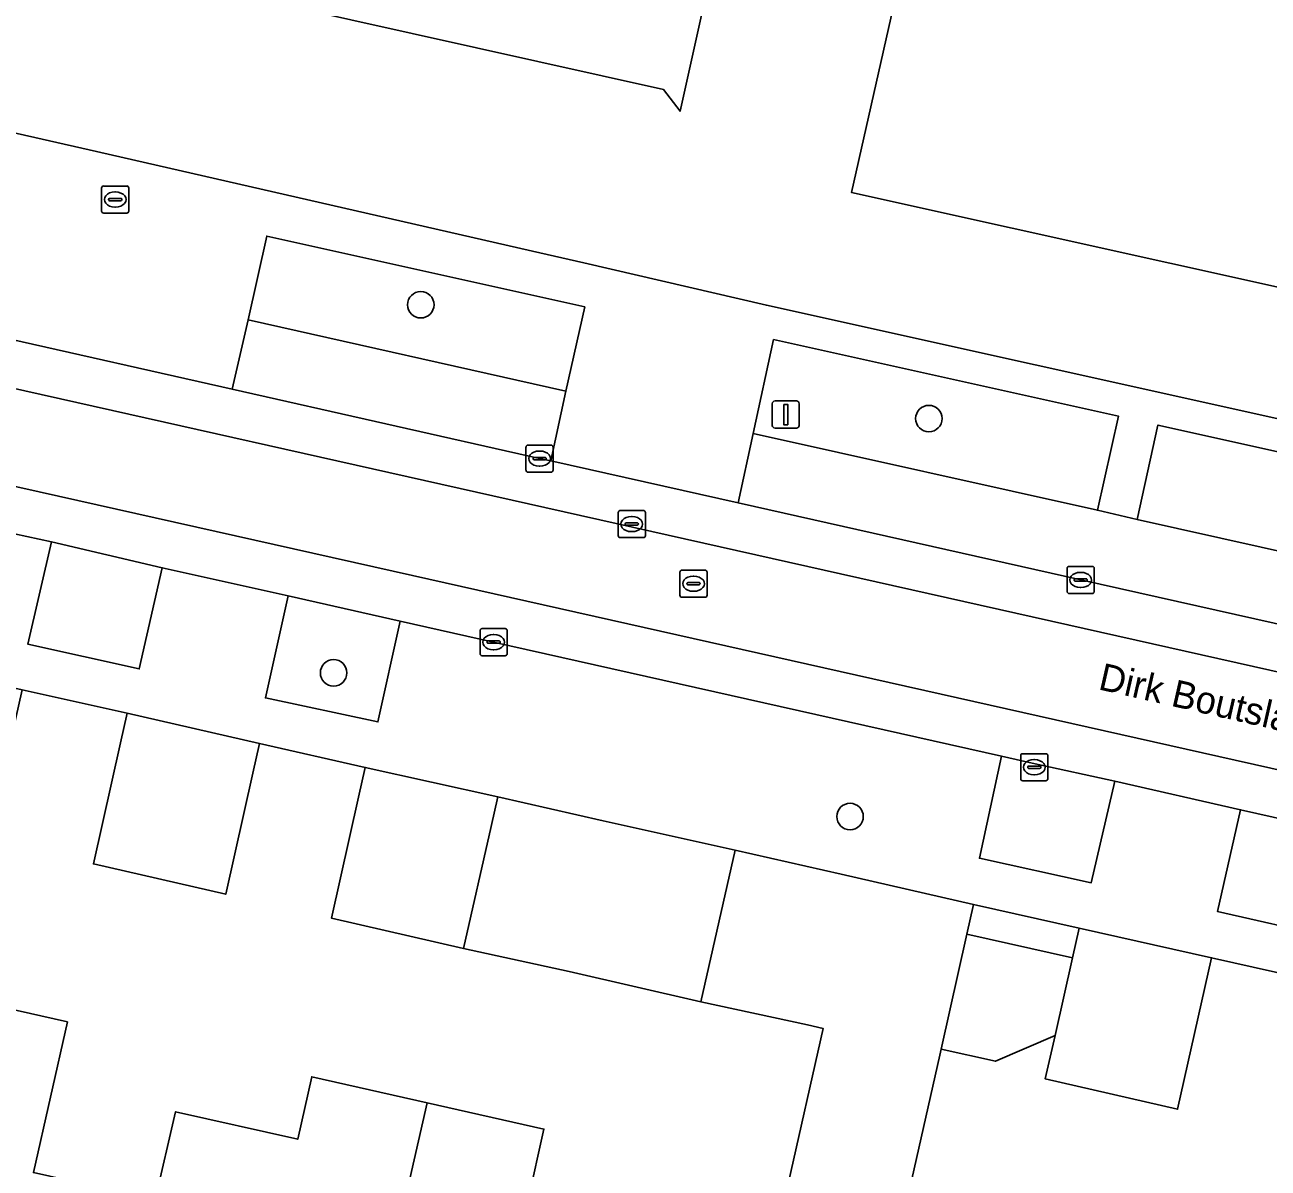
# Model space of a CAD drawing. Extents: x 161771 to 163125, y 382475 to 383179.
# Drawn here: x 162664.1 to 162709.96, y 382775.1 to 382817.29 of the extents above; entities that cross this region are included whole.
import ezdxf

# ---------------------------------------------------------------- set-up
doc = ezdxf.new("R2010")
doc.units = 0
for name, color, linetype in [('IMGEO_Boom', 7, 'Continuous'), ('IMGEO_Brandkraan', 7, 'Continuous'), ('IMGEO_Erf', 7, 'Continuous'), ('IMGEO_Groenvoorziening', 7, 'Continuous'), ('IMGEO_Kolk', 7, 'Continuous'), ('IMGEO_Lichtmast', 7, 'Continuous'), ('IMGEO_Openbare_ruimte_label', 7, 'Continuous'), ('IMGEO_Pand', 7, 'Continuous'), ('IMGEO_Parkeervlak_open', 7, 'Continuous'), ('IMGEO_Rijbaan_lokaal_gesloten', 7, 'Continuous'), ('IMGEO_Rijbaan_lokaal_open', 7, 'Continuous'), ('IMGEO_Rioolput', 7, 'Continuous'), ('IMGEO_Voetpad_open', 7, 'Continuous')]:
    doc.layers.add(name, color=color, linetype=linetype)

msp = doc.modelspace()

# ---------------------------------------------------------------- linework, layer by layer
at = {"layer": 'IMGEO_Boom'}
for centre in [(162678.704, 382806.959), (162697.447, 382802.757), (162675.491, 382793.374), (162694.538, 382788.072)]:
    msp.add_circle(centre, 0.489, dxfattribs=at)
at = {"layer": 'IMGEO_Brandkraan'}
for p, q in [((162667.008, 382811.34), (162667.86, 382811.34)), ((162666.933, 382810.414), (162666.933, 382811.266)), ((162667.235, 382810.883), (162667.633, 382810.883)), ((162667.421, 382811.12), (162667.446, 382811.12)), ((162667.934, 382811.266), (162667.934, 382810.414)), ((162667.192, 382810.834), (162667.192, 382810.846)), ((162667.63, 382810.797), (162667.232, 382810.797)), ((162667.444, 382810.56), (162667.419, 382810.56)), ((162667.676, 382810.846), (162667.676, 382810.834)), ((162667.86, 382810.34), (162667.008, 382810.34))]:
    msp.add_line(p, q, dxfattribs=at)
for points in [[(162667.008, 382811.34), (162667.86, 382811.34)], [(162666.933, 382810.414), (162666.933, 382811.266)], [(162667.934, 382811.266), (162667.934, 382810.414)], [(162667.86, 382810.34), (162667.008, 382810.34)]]:
    msp.add_lwpolyline(points, dxfattribs=at)
for centre, radius, start, end in [((162667.01, 382811.264), 0.0765, 91.552, 178.448), ((162667.01, 382811.264), 0.0765, 91.552, 178.448), ((162667.858, 382811.264), 0.0765, 1.552, 88.448), ((162667.858, 382811.264), 0.0765, 1.552, 88.448), ((162667.232, 382810.843), 0.0403, 85.8775, 175.7526), ((162667.637, 382810.845), 0.0386, 1.7309, 96.639), ((162667.01, 382810.416), 0.0765, 181.552, 268.448), ((162667.01, 382810.416), 0.0765, 181.552, 268.448), ((162667.229, 382810.833), 0.0366, 178.938, 274.7102), ((162667.633, 382810.84), 0.043, 264.8664, 352.4533), ((162667.858, 382810.416), 0.0765, 271.552, 358.448), ((162667.858, 382810.416), 0.0765, 271.552, 358.448)]:
    msp.add_arc(centre, radius, start, end, dxfattribs=at)
for centre, major_axis, ratio, start_param, end_param in [((162667.42, 382810.84), (-0.387, 0.002), 0.722429, 4.712389, 7.853982), ((162667.445, 382810.84), (-0.39, 0.002), 0.717154, 1.570796, 4.712389)]:
    msp.add_ellipse(centre, major_axis=major_axis, ratio=ratio, start_param=start_param, end_param=end_param, dxfattribs=at)
at = {"layer": 'IMGEO_Erf'}
for points in [[(162796.753, 382824.825), (162788.858, 382790.16), (162694.589, 382811.104), (162702.415, 382845.782)], [(162702.99, 382783.953), (162699.098, 382784.822), (162698.852, 382783.729), (162702.744, 382782.86)]]:
    msp.add_lwpolyline(points, close=True, dxfattribs=at)
for points in [[(162689.358, 382818.982), (162688.27, 382814.101), (162687.662, 382814.899), (162655.308, 382822.125)], [(162640.833, 382818.172), (162647.054, 382816.755), (162659.934, 382813.924), (162660.607, 382814.009), (162666.477, 382812.67), (162683.095, 382808.88), (162684.715, 382808.504), (162691.456, 382806.938), (162721.08, 382800.358), (162727.832, 382798.858), (162732.951, 382797.721), (162738.248, 382796.544), (162756.754, 382792.433), (162792.029, 382784.598), (162801.958, 382782.393), (162816.205, 382779.202), (162831.331, 382775.821)], [(162692.254, 382774.515), (162693.545, 382780.252), (162692.966, 382780.385), (162689.039, 382781.236), (162684.182, 382782.354), (162680.282, 382783.204), (162675.406, 382784.326), (162676.411, 382788.793), (162676.657, 382789.886), (162672.76, 382790.762), (162672.514, 382789.669), (162671.509, 382785.202), (162666.628, 382786.325), (162667.633, 382790.793), (162667.879, 382791.885), (162663.996, 382792.746), (162663.75, 382791.654), (162662.745, 382787.186), (162661.453, 382781.444), (162665.669, 382780.495), (162664.419, 382774.934)], [(162711.774, 382781.984), (162707.876, 382782.861), (162707.63, 382781.768), (162706.618, 382777.27), (162701.739, 382778.393), (162702.1, 382779.998), (162699.9, 382779.042), (162697.899, 382779.493), (162697.847, 382779.262), (162696.561, 382773.546), (162700.82, 382772.588), (162699.57, 382767.027), (162704.05, 382766.02), (162704.763, 382769.191), (162709.279, 382768.175), (162709.816, 382770.565), (162714.051, 382769.612)], [(162668.911, 382773.924), (162669.659, 382777.18), (162674.166, 382776.167), (162674.683, 382778.468), (162678.94, 382777.51), (162683.249, 382776.541), (162682.662, 382773.928)]]:
    msp.add_lwpolyline(points, dxfattribs=at)
at = {"layer": 'IMGEO_Groenvoorziening'}
for points in [[(162684.752, 382806.878), (162673.022, 382809.491), (162672.334, 382806.402), (162684.05, 382803.775)], [(162704.447, 382802.843), (162691.717, 382805.671), (162690.968, 382802.211), (162703.664, 382799.378)], [(162716.638, 382800.123), (162705.896, 382802.519), (162705.133, 382799.033), (162715.877, 382796.635)], [(162669.171, 382797.254), (162665.083, 382798.215), (162664.206, 382794.436), (162668.323, 382793.518)], [(162677.944, 382795.284), (162673.815, 382796.214), (162672.976, 382792.452), (162677.124, 382791.565)], [(162704.306, 382789.377), (162701.371, 382790.02), (162700.129, 382790.295), (162699.309, 382786.531), (162703.433, 382785.627)], [(162713.053, 382787.394), (162708.943, 382788.323), (162708.095, 382784.563), (162712.217, 382783.637)]]:
    msp.add_lwpolyline(points, close=True, dxfattribs=at)
at = {"layer": 'IMGEO_Kolk'}
for p, q in [((162682.586, 382800.854), (162682.586, 382801.706)), ((162682.661, 382801.78), (162683.513, 382801.78)), ((162683.587, 382801.706), (162683.587, 382800.854)), ((162682.845, 382801.274), (162682.845, 382801.286)), ((162683.283, 382801.237), (162682.885, 382801.237)), ((162682.888, 382801.323), (162683.286, 382801.323)), ((162683.074, 382801.56), (162683.099, 382801.56)), ((162683.329, 382801.286), (162683.329, 382801.274)), ((162683.513, 382800.78), (162682.661, 382800.78)), ((162683.097, 382801), (162683.072, 382801)), ((162702.546, 382796.377), (162702.546, 382797.229)), ((162702.621, 382797.303), (162703.473, 382797.303)), ((162703.547, 382797.229), (162703.547, 382796.377)), ((162702.805, 382796.797), (162702.805, 382796.809)), ((162703.243, 382796.76), (162702.845, 382796.76)), ((162702.848, 382796.846), (162703.246, 382796.846)), ((162703.034, 382797.083), (162703.059, 382797.083)), ((162703.289, 382796.809), (162703.289, 382796.797)), ((162703.473, 382796.303), (162702.621, 382796.303)), ((162703.057, 382796.523), (162703.032, 382796.523)), ((162680.892, 382794.082), (162680.892, 382794.934)), ((162680.967, 382795.008), (162681.819, 382795.008)), ((162681.893, 382794.934), (162681.893, 382794.082)), ((162681.151, 382794.502), (162681.151, 382794.514)), ((162681.589, 382794.465), (162681.191, 382794.465)), ((162681.194, 382794.551), (162681.592, 382794.551)), ((162681.38, 382794.788), (162681.405, 382794.788)), ((162681.635, 382794.514), (162681.635, 382794.502)), ((162681.819, 382794.008), (162680.967, 382794.008)), ((162681.403, 382794.228), (162681.378, 382794.228)), ((162700.834, 382789.466), (162700.834, 382790.318)), ((162700.909, 382790.392), (162701.761, 382790.392)), ((162701.835, 382790.318), (162701.835, 382789.466)), ((162701.093, 382789.886), (162701.093, 382789.898)), ((162701.531, 382789.849), (162701.133, 382789.849)), ((162701.136, 382789.935), (162701.534, 382789.935)), ((162701.322, 382790.172), (162701.347, 382790.172)), ((162701.577, 382789.898), (162701.577, 382789.886)), ((162701.761, 382789.392), (162700.909, 382789.392)), ((162701.345, 382789.612), (162701.32, 382789.612))]:
    msp.add_line(p, q, dxfattribs=at)
for points in [[(162682.586, 382800.854), (162682.586, 382801.706)], [(162682.661, 382801.78), (162683.513, 382801.78)], [(162683.587, 382801.706), (162683.587, 382800.854)], [(162683.513, 382800.78), (162682.661, 382800.78)], [(162702.546, 382796.377), (162702.546, 382797.229)], [(162702.621, 382797.303), (162703.473, 382797.303)], [(162703.547, 382797.229), (162703.547, 382796.377)], [(162703.473, 382796.303), (162702.621, 382796.303)], [(162680.892, 382794.082), (162680.892, 382794.934)], [(162680.967, 382795.008), (162681.819, 382795.008)], [(162681.893, 382794.934), (162681.893, 382794.082)], [(162681.819, 382794.008), (162680.967, 382794.008)], [(162700.834, 382789.466), (162700.834, 382790.318)], [(162700.909, 382790.392), (162701.761, 382790.392)], [(162701.835, 382790.318), (162701.835, 382789.466)], [(162701.761, 382789.392), (162700.909, 382789.392)]]:
    msp.add_lwpolyline(points, dxfattribs=at)
for centre, radius, start, end in [((162682.663, 382801.704), 0.0765, 91.552, 178.448), ((162682.663, 382801.704), 0.0765, 91.552, 178.448), ((162683.511, 382801.704), 0.0765, 1.552, 88.448), ((162683.511, 382801.704), 0.0765, 1.552, 88.448), ((162682.885, 382801.283), 0.0403, 85.8775, 175.7526), ((162682.882, 382801.273), 0.0366, 178.938, 274.7102), ((162683.286, 382801.28), 0.043, 264.8664, 352.4533), ((162683.29, 382801.285), 0.0386, 1.7309, 96.639), ((162682.663, 382800.856), 0.0765, 181.552, 268.448), ((162682.663, 382800.856), 0.0765, 181.552, 268.448), ((162683.511, 382800.856), 0.0765, 271.552, 358.448), ((162683.511, 382800.856), 0.0765, 271.552, 358.448), ((162702.623, 382797.227), 0.0765, 91.552, 178.448), ((162702.623, 382797.227), 0.0765, 91.552, 178.448), ((162703.471, 382797.227), 0.0765, 1.552, 88.448), ((162703.471, 382797.227), 0.0765, 1.552, 88.448), ((162702.845, 382796.806), 0.0403, 85.8775, 175.7526), ((162702.842, 382796.796), 0.0366, 178.938, 274.7102), ((162703.246, 382796.803), 0.043, 264.8664, 352.4533), ((162703.25, 382796.808), 0.0386, 1.7309, 96.639), ((162702.623, 382796.379), 0.0765, 181.552, 268.448), ((162702.623, 382796.379), 0.0765, 181.552, 268.448), ((162703.471, 382796.379), 0.0765, 271.552, 358.448), ((162703.471, 382796.379), 0.0765, 271.552, 358.448), ((162680.969, 382794.932), 0.0765, 91.552, 178.448), ((162680.969, 382794.932), 0.0765, 91.552, 178.448), ((162681.817, 382794.932), 0.0765, 1.552, 88.448), ((162681.817, 382794.932), 0.0765, 1.552, 88.448), ((162681.191, 382794.511), 0.0403, 85.8775, 175.7526), ((162681.188, 382794.501), 0.0366, 178.938, 274.7102), ((162681.592, 382794.508), 0.043, 264.8664, 352.4533), ((162681.596, 382794.513), 0.0386, 1.7309, 96.639), ((162680.969, 382794.084), 0.0765, 181.552, 268.448), ((162680.969, 382794.084), 0.0765, 181.552, 268.448), ((162681.817, 382794.084), 0.0765, 271.552, 358.448), ((162681.817, 382794.084), 0.0765, 271.552, 358.448), ((162700.911, 382790.316), 0.0765, 91.552, 178.448), ((162700.911, 382790.316), 0.0765, 91.552, 178.448), ((162701.759, 382790.316), 0.0765, 1.552, 88.448), ((162701.759, 382790.316), 0.0765, 1.552, 88.448), ((162701.133, 382789.895), 0.0403, 85.8775, 175.7526), ((162701.13, 382789.885), 0.0366, 178.938, 274.7102), ((162701.534, 382789.892), 0.043, 264.8664, 352.4533), ((162701.538, 382789.897), 0.0386, 1.7309, 96.639), ((162700.911, 382789.468), 0.0765, 181.552, 268.448), ((162700.911, 382789.468), 0.0765, 181.552, 268.448), ((162701.759, 382789.468), 0.0765, 271.552, 358.448), ((162701.759, 382789.468), 0.0765, 271.552, 358.448)]:
    msp.add_arc(centre, radius, start, end, dxfattribs=at)
for centre, major_axis, ratio, start_param, end_param in [((162683.073, 382801.28), (-0.387, 0.002), 0.722429, 4.712389, 7.853982), ((162683.098, 382801.28), (-0.39, 0.002), 0.717154, 1.570796, 4.712389), ((162703.033, 382796.803), (-0.387, 0.002), 0.722429, 4.712389, 7.853982), ((162703.058, 382796.803), (-0.39, 0.002), 0.717154, 1.570796, 4.712389), ((162681.379, 382794.508), (-0.387, 0.002), 0.722429, 4.712389, 7.853982), ((162681.404, 382794.508), (-0.39, 0.002), 0.717154, 1.570796, 4.712389), ((162701.321, 382789.892), (-0.387, 0.002), 0.722429, 4.712389, 7.853982), ((162701.346, 382789.892), (-0.39, 0.002), 0.717154, 1.570796, 4.712389)]:
    msp.add_ellipse(centre, major_axis=major_axis, ratio=ratio, start_param=start_param, end_param=end_param, dxfattribs=at)
at = {"layer": 'IMGEO_Lichtmast'}
for p, q in [((162691.672, 382802.508), (162691.672, 382803.308)), ((162691.672, 382803.308), (162691.672, 382802.508)), ((162691.772, 382803.408), (162692.562, 382803.408)), ((162692.562, 382803.408), (162691.772, 382803.408)), ((162692.662, 382803.308), (162692.662, 382802.508)), ((162692.662, 382802.508), (162692.662, 382803.308)), ((162692.562, 382802.408), (162691.772, 382802.408)), ((162691.772, 382802.408), (162692.562, 382802.408))]:
    msp.add_line(p, q, dxfattribs=at)
msp.add_lwpolyline([(162692.092, 382803.283), (162692.242, 382803.283), (162692.242, 382802.533), (162692.092, 382802.533), (162692.092, 382803.283)], dxfattribs=at)
for centre, start, end in [((162691.772, 382803.308), 90, 180), ((162691.772, 382803.308), 90, 180), ((162692.562, 382803.308), 0, 90), ((162692.562, 382803.308), 360, 90), ((162691.772, 382802.508), 180, 270), ((162691.772, 382802.508), 180, 270), ((162692.562, 382802.508), 270, 0), ((162692.562, 382802.508), 270, 0)]:
    msp.add_arc(centre, 0.1, start, end, dxfattribs=at)
at = {"layer": 'IMGEO_Pand'}
for points in [[(162664.399, 382866.484), (162663.194, 382861.222), (162654.423, 382821.64), (162655.308, 382822.125), (162687.662, 382814.899), (162688.27, 382814.101), (162689.358, 382818.982), (162698.255, 382858.917)], [(162788.858, 382790.16), (162796.753, 382824.825), (162702.415, 382845.782), (162694.589, 382811.104)], [(162667.879, 382791.885), (162667.633, 382790.793), (162666.628, 382786.325), (162671.509, 382785.202), (162672.514, 382789.669), (162672.76, 382790.762)], [(162676.657, 382789.886), (162676.411, 382788.793), (162675.406, 382784.326), (162680.282, 382783.204), (162681.295, 382787.707), (162681.541, 382788.799)], [(162690.298, 382786.827), (162685.433, 382787.914), (162681.541, 382788.799), (162681.295, 382787.707), (162680.282, 382783.204), (162684.182, 382782.354), (162689.039, 382781.236)], [(162697.847, 382779.262), (162697.899, 382779.493), (162698.852, 382783.729), (162699.098, 382784.822), (162694.217, 382785.945), (162690.298, 382786.827), (162689.039, 382781.236), (162692.966, 382780.385), (162693.545, 382780.252), (162692.254, 382774.515), (162691.004, 382768.954), (162686.501, 382769.967), (162684.61, 382761.808), (162687.1, 382761.248), (162686.374, 382758.026), (162692.669, 382756.609), (162696.561, 382773.546)], [(162707.63, 382781.768), (162707.876, 382782.861), (162702.99, 382783.953), (162702.744, 382782.86), (162702.1, 382779.998), (162701.739, 382778.393), (162706.618, 382777.27)], [(162702.744, 382782.86), (162698.852, 382783.729), (162697.899, 382779.493), (162699.9, 382779.042), (162702.1, 382779.998)], [(162657.549, 382764.513), (162663.861, 382763.093), (162664.603, 382766.312), (162667.031, 382765.765), (162668.911, 382773.924), (162664.419, 382774.934), (162665.669, 382780.495), (162661.453, 382781.444)], [(162678.94, 382777.51), (162674.683, 382778.468), (162674.166, 382776.167), (162669.659, 382777.18), (162668.911, 382773.924), (162667.031, 382765.765), (162669.52, 382765.205), (162668.794, 382761.982), (162675.082, 382760.567)], [(162678.94, 382777.51), (162675.082, 382760.567), (162681.44, 382759.137), (162682.173, 382762.357), (162684.61, 382761.808), (162686.501, 382769.967), (162687.165, 382772.915), (162682.662, 382773.928), (162683.249, 382776.541)]]:
    msp.add_lwpolyline(points, close=True, dxfattribs=at)
at = {"layer": 'IMGEO_Parkeervlak_open'}
for points in [[(162672.334, 382806.402), (162671.745, 382803.849), (162683.087, 382801.28), (162683.496, 382801.201), (162684.05, 382803.775)], [(162690.968, 382802.211), (162690.413, 382799.645), (162703.047, 382796.803), (162723.022, 382792.333), (162723.592, 382792.205), (162724.173, 382794.77), (162717.307, 382796.323), (162715.877, 382796.635), (162705.133, 382799.033), (162703.664, 382799.378)]]:
    msp.add_lwpolyline(points, close=True, dxfattribs=at)
at = {"layer": 'IMGEO_Rijbaan_lokaal_gesloten'}
for points in [[(162554.685, 382828.334), (162613.961, 382815.02), (162642.274, 382808.681), (162702.573, 382795.147), (162896.465, 382751.616)], [(162789.632, 382777.378), (162782.923, 382778.879), (162762.971, 382783.365), (162743.974, 382787.609), (162739.134, 382788.7), (162734.321, 382789.786), (162728.444, 382791.111), (162723.592, 382792.205), (162723.022, 382792.333), (162703.047, 382796.803), (162690.413, 382799.645), (162683.496, 382801.201), (162683.087, 382801.28), (162671.745, 382803.849), (162663.122, 382805.786), (162657.119, 382807.13), (162646.311, 382809.55), (162643.135, 382810.258), (162637.4, 382811.548), (162623.189, 382814.743), (162608.197, 382818.11)], [(163052.125, 382710.236), (163050.674, 382710.737), (163046.945, 382712.072), (163033.334, 382716.946), (163031.336, 382717.589), (162976.631, 382730.027), (162861.402, 382755.875), (162678.397, 382796.971), (162605.633, 382813.283)], [(162638.688, 382804.102), (162641.453, 382803.485), (162642.839, 382803.162), (162647.459, 382802.131), (162651.607, 382801.189), (162656.259, 382800.157), (162660.396, 382799.225), (162661.437, 382798.995), (162665.083, 382798.215), (162669.171, 382797.254), (162673.815, 382796.214), (162677.944, 382795.284), (162681.393, 382794.508), (162700.129, 382790.295), (162701.371, 382790.02), (162704.306, 382789.377), (162708.943, 382788.323), (162713.053, 382787.394)]]:
    msp.add_lwpolyline(points, dxfattribs=at)
at = {"layer": 'IMGEO_Rijbaan_lokaal_open'}
for points in [[(162642.274, 382808.681), (162613.961, 382815.02), (162554.685, 382828.334), (162522.166, 382835.638), (162521.175, 382832.265), (162544.4, 382827.043), (162605.633, 382813.283), (162678.397, 382796.971), (162861.402, 382755.875), (162976.631, 382730.027), (163031.336, 382717.589), (163033.334, 382716.946), (163046.945, 382712.072), (163047.759, 382716.988), (163048.718, 382719.942), (163035.966, 382720.816)], [(163032.655, 382721.102), (163031.99, 382721.234), (162915.446, 382747.394), (162896.465, 382751.616), (162702.573, 382795.147), (162642.274, 382808.681)]]:
    msp.add_lwpolyline(points, dxfattribs=at)
at = {"layer": 'IMGEO_Rioolput'}
for p, q in [((162685.987, 382798.44), (162685.987, 382799.292)), ((162686.062, 382799.366), (162686.914, 382799.366)), ((162686.475, 382799.146), (162686.5, 382799.146)), ((162686.988, 382799.292), (162686.988, 382798.44)), ((162686.246, 382798.86), (162686.246, 382798.872)), ((162686.684, 382798.823), (162686.286, 382798.823)), ((162686.289, 382798.909), (162686.687, 382798.909)), ((162686.498, 382798.586), (162686.473, 382798.586)), ((162686.73, 382798.872), (162686.73, 382798.86)), ((162686.914, 382798.366), (162686.062, 382798.366)), ((162688.34, 382797.164), (162689.192, 382797.164)), ((162688.265, 382796.238), (162688.265, 382797.09)), ((162688.524, 382796.658), (162688.524, 382796.67)), ((162688.567, 382796.707), (162688.965, 382796.707)), ((162688.753, 382796.944), (162688.778, 382796.944)), ((162689.008, 382796.67), (162689.008, 382796.658)), ((162689.266, 382797.09), (162689.266, 382796.238)), ((162688.962, 382796.621), (162688.564, 382796.621)), ((162688.776, 382796.384), (162688.751, 382796.384)), ((162689.192, 382796.164), (162688.34, 382796.164))]:
    msp.add_line(p, q, dxfattribs=at)
for points in [[(162685.987, 382798.44), (162685.987, 382799.292)], [(162686.062, 382799.366), (162686.914, 382799.366)], [(162686.988, 382799.292), (162686.988, 382798.44)], [(162686.914, 382798.366), (162686.062, 382798.366)], [(162688.34, 382797.164), (162689.192, 382797.164)], [(162688.265, 382796.238), (162688.265, 382797.09)], [(162689.266, 382797.09), (162689.266, 382796.238)], [(162689.192, 382796.164), (162688.34, 382796.164)]]:
    msp.add_lwpolyline(points, dxfattribs=at)
for centre, radius, start, end in [((162686.064, 382799.29), 0.0765, 91.552, 178.448), ((162686.064, 382799.29), 0.0765, 91.552, 178.448), ((162686.912, 382799.29), 0.0765, 1.552, 88.448), ((162686.912, 382799.29), 0.0765, 1.552, 88.448), ((162686.286, 382798.869), 0.0403, 85.8775, 175.7526), ((162686.283, 382798.859), 0.0366, 178.938, 274.7102), ((162686.687, 382798.866), 0.043, 264.8664, 352.4533), ((162686.691, 382798.871), 0.0386, 1.7309, 96.639), ((162686.064, 382798.442), 0.0765, 181.552, 268.448), ((162686.064, 382798.442), 0.0765, 181.552, 268.448), ((162686.912, 382798.442), 0.0765, 271.552, 358.448), ((162686.912, 382798.442), 0.0765, 271.552, 358.448), ((162688.342, 382797.088), 0.0765, 91.552, 178.448), ((162688.342, 382797.088), 0.0765, 91.552, 178.448), ((162689.19, 382797.088), 0.0765, 1.552, 88.448), ((162689.19, 382797.088), 0.0765, 1.552, 88.448), ((162688.564, 382796.667), 0.0403, 85.8775, 175.7526), ((162688.561, 382796.657), 0.0366, 178.938, 274.7102), ((162688.965, 382796.664), 0.043, 264.8664, 352.4533), ((162688.969, 382796.669), 0.0386, 1.7309, 96.639), ((162688.342, 382796.24), 0.0765, 181.552, 268.448), ((162688.342, 382796.24), 0.0765, 181.552, 268.448), ((162689.19, 382796.24), 0.0765, 271.552, 358.448), ((162689.19, 382796.24), 0.0765, 271.552, 358.448)]:
    msp.add_arc(centre, radius, start, end, dxfattribs=at)
for centre, major_axis, ratio, start_param, end_param in [((162686.474, 382798.866), (-0.387, 0.002), 0.722429, 4.712389, 7.853982), ((162686.499, 382798.866), (-0.39, 0.002), 0.717154, 1.570796, 4.712389), ((162688.752, 382796.664), (-0.387, 0.002), 0.722429, 4.712389, 7.853982), ((162688.777, 382796.664), (-0.39, 0.002), 0.717154, 1.570796, 4.712389)]:
    msp.add_ellipse(centre, major_axis=major_axis, ratio=ratio, start_param=start_param, end_param=end_param, dxfattribs=at)
at = {"layer": 'IMGEO_Voetpad_open'}
for points in [[(162831.331, 382775.821), (162816.205, 382779.202), (162801.958, 382782.393), (162792.029, 382784.598), (162756.754, 382792.433), (162738.248, 382796.544), (162732.951, 382797.721), (162727.832, 382798.858), (162721.08, 382800.358), (162691.456, 382806.938), (162684.715, 382808.504), (162683.095, 382808.88), (162666.477, 382812.67), (162660.607, 382814.009), (162659.934, 382813.924), (162647.054, 382816.755), (162640.833, 382818.172)], [(162637.4, 382811.548), (162643.135, 382810.258), (162646.311, 382809.55), (162646.887, 382812.129), (162647.585, 382815.207), (162658.34, 382812.806), (162657.636, 382809.725), (162657.119, 382807.13), (162663.122, 382805.786), (162671.745, 382803.849), (162672.334, 382806.402), (162673.022, 382809.491), (162684.752, 382806.878), (162684.05, 382803.775), (162683.496, 382801.201), (162690.413, 382799.645), (162690.968, 382802.211), (162691.717, 382805.671), (162704.447, 382802.843), (162703.664, 382799.378), (162705.133, 382799.033), (162705.896, 382802.519), (162716.638, 382800.123)], [(162712.217, 382783.637), (162708.095, 382784.563), (162708.943, 382788.323), (162704.306, 382789.377), (162703.433, 382785.627), (162699.309, 382786.531), (162700.129, 382790.295), (162681.393, 382794.508), (162677.944, 382795.284), (162677.124, 382791.565), (162672.976, 382792.452), (162673.815, 382796.214), (162669.171, 382797.254), (162668.323, 382793.518), (162664.206, 382794.436), (162665.083, 382798.215), (162661.437, 382798.995)], [(162637.63, 382798.692), (162641.551, 382797.788), (162646.429, 382796.702), (162650.283, 382795.836), (162655.207, 382794.728), (162659.112, 382793.846), (162663.996, 382792.746), (162667.879, 382791.885), (162672.76, 382790.762), (162676.657, 382789.886), (162681.541, 382788.799), (162685.433, 382787.914), (162690.298, 382786.827), (162694.217, 382785.945), (162699.098, 382784.822), (162702.99, 382783.953), (162707.876, 382782.861), (162711.774, 382781.984)]]:
    msp.add_lwpolyline(points, dxfattribs=at)

# ---------------------------------------------------------------- texts
at = {"layer": 'IMGEO_Openbare_ruimte_label'}
msp.add_text('Dirk Boutslaan', height=1, rotation=347.1729, dxfattribs=at).set_placement((162703.661, 382792.773))

doc.saveas('drawing.dxf')
